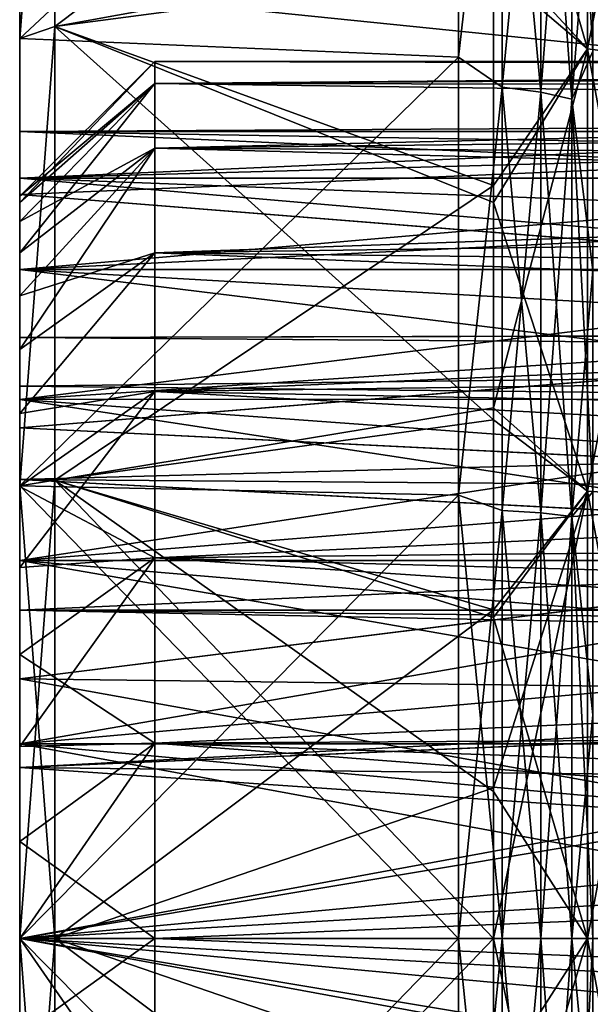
# Model space of a CAD drawing. Header units: metres. Extents: x -62 to 300, y -109 to 109.
# Tile 408 of 656: x -61.74 to -57.52, y 75.81 to 83.11. Entities that reach past the tile are written whole.
import ezdxf

# ---------------------------------------------------------------- set-up
doc = ezdxf.new("R2010")
doc.units = ezdxf.units.M
doc.layers.add('solid_500635', color=7, linetype='CONTINUOUS')

msp = doc.modelspace()

# ---------------------------------------------------------------- linework, layer by layer
at = {"layer": 'solid_500635'}
for points in [[(-61.739399, 82.968979, 23.127787), (-61.478928, 83.057129, 24.620092), (-61.478928, 86.343056, 23.739632)], [(-61.739399, 82.968979, 23.127787), (-61.478928, 86.343056, 23.739632), (-61.739399, 86.205627, 22.229137)], [(-61.739399, 82.968979, -37.467197), (-61.478928, 86.343056, -38.079041), (-61.478928, 83.057129, -38.959503)], [(-61.739399, 86.205627, -36.56855), (-61.478928, 86.343056, -38.079041), (-61.739399, 82.968979, -37.467197)], [(-61.478928, 83.057129, -38.959503), (-61.478928, 86.343056, -38.079041), (-58.231422, 83.48745, -38.27755)], [(-61.478928, 86.343056, 23.739632), (-61.478928, 83.057129, 24.620092), (-58.231422, 85.508385, 23.400919)], [(-61.739399, 82.968979, 23.127787), (-61.739399, 86.205627, 22.229137), (-58.491894, 86.006348, 21.692024)], [(-61.739399, 86.205627, -36.56855), (-61.739399, 82.968979, -37.467197), (-58.491894, 86.006233, -36.031471)], [(-57.535633, 82.892502, -38.185001), (-58.231422, 85.311348, -37.798988), (-57.535633, 86.098373, -37.325993)], [(-57.535633, 86.098373, 22.986582), (-58.231422, 83.647987, 23.90061), (-57.535633, 82.892502, 23.845591)], [(-57.535633, 86.098373, 22.986582), (-57.535633, 82.892502, 23.845591), (-56.918392, 85.976959, 22.612925)], [(-57.535633, 86.098373, -37.325993), (-56.918392, 85.976959, -36.952335), (-56.918392, 82.810822, -37.800701)], [(-57.535633, 82.892502, -38.185001), (-57.535633, 86.098373, -37.325993), (-56.918392, 82.810822, -37.800701)], [(-61.739399, 82.968979, 23.127787), (-58.491894, 86.006348, 21.692024), (-58.491894, 82.831688, 22.571674)], [(-61.739399, 82.968979, -37.467197), (-58.491894, 82.831696, -36.911083), (-58.491894, 86.006233, -36.031471)], [(-58.16885, 85.678169, 21.69334), (-58.491894, 82.831688, 22.571674), (-58.491894, 86.006348, 21.692024)], [(-58.16885, 85.678169, -36.032753), (-58.491894, 86.006233, -36.031471), (-58.491894, 82.831696, -36.911083)], [(-57.535633, 82.892502, 23.845591), (-56.918392, 82.810822, 23.46129), (-56.918392, 85.976959, 22.612925)], [(-58.16885, 85.678169, 21.69334), (-58.16885, 82.609787, 22.515512), (-58.491894, 82.831688, 22.571674)], [(-58.16885, 82.609787, -36.854923), (-58.16885, 85.678169, -36.032753), (-58.491894, 82.831696, -36.911083)], [(-57.882275, 82.571861, 22.337086), (-58.16885, 82.609787, 22.515512), (-58.16885, 85.678169, 21.69334)], [(-57.882275, 85.621803, 21.519857), (-57.882275, 82.571861, 22.337086), (-58.16885, 85.678169, 21.69334)], [(-57.882275, 85.621803, -35.859268), (-58.16885, 85.678169, -36.032753), (-58.16885, 82.609787, -36.854923)], [(-57.882275, 82.571861, -36.676498), (-57.882275, 85.621803, -35.859268), (-58.16885, 82.609787, -36.854923)], [(-57.652737, 82.519798, 22.092131), (-57.882275, 82.571861, 22.337086), (-57.882275, 85.621803, 21.519857)], [(-57.652737, 85.544418, 21.281687), (-57.652737, 82.519798, 22.092131), (-57.882275, 85.621803, 21.519857)], [(-57.652737, 85.544418, -35.621098), (-57.882275, 85.621803, -35.859268), (-57.882275, 82.571861, -36.676498)], [(-57.652737, 82.519798, -36.431541), (-57.652737, 85.544418, -35.621098), (-57.882275, 82.571861, -36.676498)], [(-57.652737, 82.519798, -36.431541), (-57.496037, 84.482063, -35.631519), (-57.652737, 85.544418, -35.621098)], [(-57.652737, 85.544418, 21.281687), (-57.496037, 84.482094, 21.292097), (-57.496037, 82.875587, 21.705589)], [(-57.652737, 85.544418, 21.281687), (-57.496037, 82.875587, 21.705589), (-57.652737, 82.519798, 22.092131)], [(-61.478928, 83.057129, 24.620092), (-58.231422, 83.647987, 23.90061), (-58.231422, 85.508385, 23.400919)], [(-57.535633, 82.892502, -38.185001), (-58.231422, 83.48745, -38.27755), (-58.231422, 85.311348, -37.798988)], [(-57.652737, 82.519798, -36.431541), (-57.496037, 82.875595, -36.044998), (-57.496037, 84.482063, -35.631519)], [(-61.478928, 83.057129, 24.620092), (-58.231422, 81.879539, 24.266359), (-58.231422, 83.647987, 23.90061)], [(-57.535633, 82.892502, 23.845591), (-58.231422, 83.647987, 23.90061), (-58.231422, 81.879539, 24.266359)], [(-61.478928, 83.057129, -38.959503), (-58.231422, 83.48745, -38.27755), (-58.231422, 81.754822, -38.627651)], [(-57.535633, 82.892502, -38.185001), (-58.231422, 81.754822, -38.627651), (-58.231422, 83.48745, -38.27755)], [(-51.039402, 83.446915, -14.827853), (-51.039402, 82.265816, -15.779853), (-61.739399, 83.357323, -14.910357)], [(-51.039402, 82.264679, 1.441233), (-51.039402, 83.446053, 0.489246), (-61.739399, 83.357323, 0.570947)], [(-61.739399, 83.357323, 0.570947), (-61.739399, 82.280922, -7.896363), (-61.739399, 82.280922, -6.443048)], [(-61.739399, 81.814384, -16.075552), (-61.739399, 82.280922, -7.896363), (-61.739399, 83.357323, 0.570947)], [(-61.739399, 83.357323, 0.570947), (-61.739399, 82.280922, -6.443048), (-61.739399, 81.933578, -5.033514)], [(-61.739399, 83.357323, 0.570947), (-61.739399, 81.933578, -5.033514), (-61.739399, 81.814384, 1.736141)], [(-51.039402, 82.264679, 1.441233), (-61.739399, 83.357323, 0.570947), (-61.739399, 81.814384, 1.736141)], [(-61.739399, 81.814384, -16.075552), (-61.739399, 83.357323, 0.570947), (-61.739399, 83.357323, -14.910357)], [(-51.039402, 82.265816, -15.779853), (-61.739399, 81.814384, -16.075552), (-61.739399, 83.357323, -14.910357)], [(-61.739399, 79.654152, 23.671227), (-61.478928, 79.697174, 25.152256), (-61.478928, 83.057129, 24.620092)], [(-61.739399, 79.654152, 23.671227), (-61.478928, 83.057129, 24.620092), (-61.739399, 82.968979, 23.127787)], [(-61.739399, 79.654152, -38.010635), (-61.478928, 83.057129, -38.959503), (-61.478928, 79.697174, -39.491669)], [(-61.739399, 82.968979, -37.467197), (-61.478928, 83.057129, -38.959503), (-61.739399, 79.654152, -38.010635)], [(-61.478928, 83.057129, -38.959503), (-58.231422, 81.754822, -38.627651), (-58.231422, 80.142578, -38.865005)], [(-61.478928, 79.697174, -39.491669), (-61.478928, 83.057129, -38.959503), (-58.231422, 80.142578, -38.865005)], [(-61.478928, 83.057129, 24.620092), (-61.478928, 79.697174, 25.152256), (-58.231422, 81.879539, 24.266359)], [(-61.739399, 79.654152, 23.671227), (-61.739399, 82.968979, 23.127787), (-58.491894, 82.831688, 22.571674)], [(-61.739399, 82.968979, -37.467197), (-61.739399, 79.654152, -38.010635), (-58.491894, 82.831696, -36.911083)], [(-57.535633, 79.61441, -38.704201), (-58.231422, 81.754822, -38.627651), (-57.535633, 82.892502, -38.185001)], [(-57.535633, 82.892502, 23.845591), (-58.231422, 81.879539, 24.266359), (-58.231422, 80.233055, 24.514494)], [(-57.535633, 82.892502, 23.845591), (-58.231422, 80.233055, 24.514494), (-57.535633, 79.61441, 24.36479)], [(-57.535633, 82.892502, 23.845591), (-57.535633, 79.61441, 24.36479), (-56.918392, 82.810822, 23.46129)], [(-57.535633, 82.892502, -38.185001), (-56.918392, 82.810822, -37.800701), (-56.918392, 79.573341, -38.313465)], [(-57.535633, 79.61441, -38.704201), (-57.535633, 82.892502, -38.185001), (-56.918392, 79.573341, -38.313465)], [(-61.739399, 79.654152, -38.010635), (-58.491894, 79.585312, -37.442123), (-58.491894, 82.831696, -36.911083)], [(-61.739399, 79.654152, 23.671227), (-58.491894, 82.831688, 22.571674), (-58.491894, 79.585304, 23.102713)], [(-58.16885, 82.609787, -36.854923), (-58.491894, 82.831696, -36.911083), (-58.491894, 79.585312, -37.442123)], [(-58.16885, 82.609787, 22.515512), (-58.491894, 79.585304, 23.102713), (-58.491894, 82.831688, 22.571674)], [(-57.652737, 82.519798, -36.431541), (-57.496037, 81.250092, -36.367611), (-57.496037, 82.875595, -36.044998)], [(-57.652737, 82.519798, 22.092131), (-57.496037, 82.875587, 21.705589), (-57.496037, 81.250092, 22.028202)], [(-60.739399, 82.800003, -7.169705), (-61.739399, 81.799904, -7.169705), (-61.739399, 81.75293, -6.452174)], [(-60.739399, 82.800003, -7.169705), (-60.739399, 82.637032, -8.616092), (-61.739399, 81.799904, -7.169705)], [(-60.739399, 82.637032, -5.72332), (-60.739399, 82.800003, -7.169705), (-61.739399, 81.75293, -6.452174)], [(-60.739399, 82.637032, -5.72332), (-41.739399, 82.75251, -6.385824), (-41.739399, 82.800003, -7.169705)], [(-60.739399, 82.800003, -7.169705), (-41.739399, 82.800003, -7.169705), (-41.739399, 82.75251, -7.953587)], [(-60.739399, 82.637032, -5.72332), (-41.739399, 82.800003, -7.169705), (-60.739399, 82.800003, -7.169705)], [(-60.739399, 82.800003, -7.169705), (-41.739399, 82.75251, -7.953587), (-60.739399, 82.637032, -8.616092)], [(-60.739399, 82.637032, -5.72332), (-41.739399, 82.611015, -5.614098), (-41.739399, 82.75251, -6.385824)], [(-60.739399, 82.637032, -8.616092), (-41.739399, 82.75251, -7.953587), (-41.739399, 82.611015, -8.725313)], [(-57.535633, 79.61441, 24.36479), (-56.918392, 79.573341, 23.974056), (-56.918392, 82.810822, 23.46129)], [(-60.739399, 82.637032, -8.616092), (-61.739399, 81.612648, -8.592953), (-61.739399, 81.75293, -7.887237)], [(-60.739399, 82.637032, -8.616092), (-60.739399, 82.156296, -9.98995), (-61.739399, 81.612648, -8.592953)], [(-60.739399, 82.637032, -8.616092), (-61.739399, 81.75293, -7.887237), (-61.739399, 81.799904, -7.169705)], [(-60.739399, 82.637032, -5.72332), (-61.739399, 81.75293, -6.452174), (-61.739399, 81.612648, -5.746458)], [(-60.739399, 82.637032, -5.72332), (-61.739399, 81.612648, -5.746458), (-61.739399, 81.381187, -5.06464)], [(-60.739399, 82.156296, -4.349461), (-60.739399, 82.637032, -5.72332), (-61.739399, 81.381187, -5.06464)], [(-60.739399, 82.156296, -4.349461), (-41.739399, 82.611015, -5.614098), (-60.739399, 82.637032, -5.72332)], [(-60.739399, 82.637032, -8.616092), (-41.739399, 82.611015, -8.725313), (-41.739399, 82.377663, -9.474291)], [(-60.739399, 82.637032, -8.616092), (-41.739399, 82.377663, -9.474291), (-60.739399, 82.156296, -9.98995)], [(-60.739399, 82.156296, -4.349461), (-41.739399, 82.377663, -4.86512), (-41.739399, 82.611015, -5.614098)], [(-58.16885, 82.609787, 22.515512), (-58.16885, 79.472275, 23.012445), (-58.491894, 79.585304, 23.102713)], [(-58.16885, 79.472275, -37.351856), (-58.16885, 82.609787, -36.854923), (-58.491894, 79.585312, -37.442123)], [(-57.882275, 79.453201, 22.831034), (-58.16885, 79.472275, 23.012445), (-58.16885, 82.609787, 22.515512)], [(-57.882275, 82.571861, 22.337086), (-57.882275, 79.453201, 22.831034), (-58.16885, 82.609787, 22.515512)], [(-57.882275, 82.571861, -36.676498), (-58.16885, 82.609787, -36.854923), (-58.16885, 79.472275, -37.351856)], [(-57.882275, 79.453201, -37.170444), (-57.882275, 82.571861, -36.676498), (-58.16885, 79.472275, -37.351856)], [(-57.652737, 79.427025, 22.581978), (-57.882275, 79.453201, 22.831034), (-57.882275, 82.571861, 22.337086)], [(-57.652737, 82.519798, 22.092131), (-57.652737, 79.427025, 22.581978), (-57.882275, 82.571861, 22.337086)], [(-57.652737, 82.519798, -36.431541), (-57.882275, 82.571861, -36.676498), (-57.882275, 79.453201, -37.170444)], [(-57.652737, 79.427025, -36.921387), (-57.652737, 82.519798, -36.431541), (-57.882275, 79.453201, -37.170444)], [(-57.652737, 79.427025, -36.921387), (-57.496037, 81.250092, -36.367611), (-57.652737, 82.519798, -36.431541)], [(-57.652737, 82.519798, 22.092131), (-57.496037, 81.250092, 22.028202), (-57.496037, 79.608795, 22.259415)], [(-57.652737, 82.519798, 22.092131), (-57.496037, 79.608795, 22.259415), (-57.652737, 79.427025, 22.581978)], [(-61.739399, 82.280922, -7.896363), (-53.914402, 82.324997, -7.169705), (-53.914402, 82.281075, -6.443472)], [(-61.739399, 82.280922, -7.896363), (-53.914402, 82.281075, -7.895939), (-53.914402, 82.324997, -7.169705)], [(-60.739399, 82.156296, -4.349461), (-41.739399, 82.055573, -4.149231), (-41.739399, 82.377663, -4.86512)], [(-60.739399, 82.156296, -9.98995), (-41.739399, 82.377663, -9.474291), (-41.739399, 82.055573, -10.190179)], [(-61.739399, 82.280922, -6.443048), (-53.914402, 82.281075, -6.443472), (-53.914402, 82.149925, -5.727829)], [(-61.739399, 82.280922, -6.443048), (-61.739399, 82.280922, -7.896363), (-53.914402, 82.281075, -6.443472)], [(-61.739399, 81.933578, -9.305897), (-53.914402, 82.149925, -8.611583), (-53.914402, 82.281075, -7.895939)], [(-61.739399, 82.280922, -7.896363), (-61.739399, 81.933578, -9.305897), (-53.914402, 82.281075, -7.895939)], [(-61.739399, 82.280922, -6.443048), (-53.914402, 82.149925, -5.727829), (-53.914402, 81.933472, -5.033211)], [(-61.739399, 81.933578, -5.033514), (-61.739399, 82.280922, -6.443048), (-53.914402, 81.933472, -5.033211)], [(-61.739399, 81.814384, -16.075552), (-61.739399, 81.933578, -9.305897), (-61.739399, 82.280922, -7.896363)], [(-51.039402, 82.265816, -15.779853), (-51.039402, 80.958092, -16.552021), (-61.739399, 81.814384, -16.075552)], [(-51.039402, 80.956665, 2.213316), (-51.039402, 82.264679, 1.441233), (-61.739399, 81.814384, 1.736141)], [(-60.739399, 82.156296, -9.98995), (-61.739399, 81.06292, -9.919934), (-61.739399, 81.381187, -9.274772)], [(-60.739399, 82.156296, -9.98995), (-60.739399, 81.381905, -11.222389), (-61.739399, 81.06292, -9.919934)], [(-60.739399, 82.156296, -9.98995), (-61.739399, 81.381187, -9.274772), (-61.739399, 81.612648, -8.592953)], [(-60.739399, 82.156296, -4.349461), (-61.739399, 81.381187, -5.06464), (-61.739399, 81.06292, -4.419477)], [(-60.739399, 82.156296, -4.349461), (-61.739399, 81.06292, -4.419477), (-61.739399, 80.663422, -3.821644)], [(-60.739399, 81.381905, -3.117022), (-60.739399, 82.156296, -4.349461), (-61.739399, 80.663422, -3.821644)], [(-61.739399, 81.933578, -9.305897), (-53.914402, 81.933472, -9.3062), (-53.914402, 82.149925, -8.611583)], [(-60.739399, 81.381905, -3.117022), (-41.739399, 82.055573, -4.149231), (-60.739399, 82.156296, -4.349461)], [(-60.739399, 82.156296, -9.98995), (-41.739399, 82.055573, -10.190179), (-41.739399, 81.649162, -10.862424)], [(-60.739399, 82.156296, -9.98995), (-41.739399, 81.649162, -10.862424), (-60.739399, 81.381905, -11.222389)], [(-60.739399, 81.381905, -3.117022), (-41.739399, 81.649162, -3.476987), (-41.739399, 82.055573, -4.149231)], [(-61.739399, 81.933578, -5.033514), (-53.914402, 81.634872, -4.369748), (-53.914402, 81.258476, -3.747115)], [(-61.739399, 81.25843, -3.747273), (-61.739399, 81.933578, -5.033514), (-53.914402, 81.258476, -3.747115)], [(-61.739399, 81.933578, -5.033514), (-53.914402, 81.933472, -5.033211), (-53.914402, 81.634872, -4.369748)], [(-61.739399, 81.933578, -9.305897), (-61.739399, 81.25843, -10.592138), (-53.914402, 81.933472, -9.3062)], [(-61.739399, 81.814384, -16.075552), (-61.739399, 81.25843, -10.592138), (-61.739399, 81.933578, -9.305897)], [(-61.739399, 81.814384, 1.736141), (-61.739399, 81.933578, -5.033514), (-61.739399, 81.25843, -3.747273)], [(-61.739399, 81.25843, -10.592138), (-53.914402, 81.634872, -9.969663), (-53.914402, 81.933472, -9.3062)], [(-61.478928, 79.697174, 25.152256), (-58.231422, 80.233055, 24.514494), (-58.231422, 81.879539, 24.266359)], [(-61.739399, 80.083534, -16.937401), (-61.739399, 81.25843, -10.592138), (-61.739399, 81.814384, -16.075552)], [(-61.739399, 81.814384, 1.736141), (-61.739399, 81.25843, -3.747273), (-61.739399, 80.29493, -2.659635)], [(-61.739399, 81.814384, 1.736141), (-61.739399, 80.29493, -2.659635), (-61.739399, 80.083534, 2.59799)], [(-51.039402, 80.956665, 2.213316), (-61.739399, 81.814384, 1.736141), (-61.739399, 80.083534, 2.59799)], [(-51.039402, 80.958092, -16.552021), (-61.739399, 80.083534, -16.937401), (-61.739399, 81.814384, -16.075552)], [(-61.739399, 81.75293, -6.452174), (-61.739399, 81.799904, -7.169705), (-61.739399, 81.75293, -7.887237)], [(-61.739399, 81.75293, -6.452174), (-61.739399, 81.75293, -7.887237), (-61.739399, 81.612648, -8.592953)], [(-61.739399, 81.612648, -5.746458), (-61.739399, 81.75293, -6.452174), (-61.739399, 81.612648, -8.592953)], [(-57.535633, 79.61441, -38.704201), (-58.231422, 80.142578, -38.865005), (-58.231422, 81.754822, -38.627651)], [(-60.739399, 81.381905, -3.117022), (-41.739399, 81.165108, -2.859291), (-41.739399, 81.649162, -3.476987)], [(-60.739399, 81.381905, -11.222389), (-41.739399, 81.649162, -10.862424), (-41.739399, 81.165108, -11.48012)], [(-61.739399, 81.25843, -10.592138), (-53.914402, 81.258476, -10.592296), (-53.914402, 81.634872, -9.969663)], [(-61.739399, 81.612648, -5.746458), (-61.739399, 81.612648, -8.592953), (-61.739399, 81.381187, -9.274772)], [(-61.739399, 81.381187, -5.06464), (-61.739399, 81.612648, -5.746458), (-61.739399, 81.381187, -9.274772)], [(-60.739399, 81.381905, -11.222389), (-61.739399, 80.189323, -11.058479), (-61.739399, 80.663422, -10.517767)], [(-60.739399, 81.381905, -11.222389), (-60.739399, 80.352684, -12.25161), (-61.739399, 80.189323, -11.058479)], [(-60.739399, 81.381905, -11.222389), (-61.739399, 80.663422, -10.517767), (-61.739399, 81.06292, -9.919934)], [(-60.739399, 81.381905, -3.117022), (-61.739399, 80.663422, -3.821644), (-61.739399, 80.189323, -3.280931)], [(-60.739399, 80.352684, -2.087801), (-60.739399, 81.381905, -3.117022), (-61.739399, 80.189323, -3.280931)], [(-61.739399, 81.381187, -5.06464), (-61.739399, 81.381187, -9.274772), (-61.739399, 81.06292, -9.919934)], [(-61.739399, 81.06292, -4.419477), (-61.739399, 81.381187, -5.06464), (-61.739399, 81.06292, -9.919934)], [(-60.739399, 80.352684, -2.087801), (-41.739399, 81.165108, -2.859291), (-60.739399, 81.381905, -3.117022)], [(-60.739399, 81.381905, -11.222389), (-41.739399, 81.165108, -11.48012), (-41.739399, 80.610413, -12.034811)], [(-60.739399, 81.381905, -11.222389), (-41.739399, 80.610413, -12.034811), (-60.739399, 80.352684, -12.25161)], [(-61.739399, 81.25843, -3.747273), (-53.914402, 81.258476, -3.747115), (-53.914402, 80.809776, -3.174392)], [(-61.739399, 80.29493, -11.679775), (-53.914402, 80.809776, -11.165019), (-53.914402, 81.258476, -10.592296)], [(-61.739399, 81.25843, -10.592138), (-61.739399, 80.29493, -11.679775), (-53.914402, 81.258476, -10.592296)], [(-61.739399, 81.25843, -3.747273), (-53.914402, 80.809776, -3.174392), (-53.914402, 80.295311, -2.659928)], [(-61.739399, 80.29493, -2.659635), (-61.739399, 81.25843, -3.747273), (-53.914402, 80.295311, -2.659928)], [(-61.739399, 80.083534, -16.937401), (-61.739399, 80.29493, -11.679775), (-61.739399, 81.25843, -10.592138)], [(-57.652737, 79.427025, -36.921387), (-57.496037, 79.608795, -36.598824), (-57.496037, 81.250092, -36.367611)], [(-60.739399, 80.352684, -2.087801), (-41.739399, 80.610413, -2.3046), (-41.739399, 81.165108, -2.859291)], [(-61.739399, 81.06292, -4.419477), (-61.739399, 81.06292, -9.919934), (-61.739399, 80.663422, -10.517767)], [(-61.739399, 80.754112, -7.810492), (-61.739399, 81.06292, -4.419477), (-61.739399, 80.663422, -10.517767)], [(-61.739399, 80.754112, -6.52892), (-61.739399, 80.663422, -3.821644), (-61.739399, 81.06292, -4.419477)], [(-61.739399, 80.754112, -7.810492), (-61.739399, 80.754112, -6.52892), (-61.739399, 81.06292, -4.419477)], [(-51.039402, 80.958092, -16.552021), (-51.039402, 79.554672, -17.126247), (-61.739399, 80.083534, -16.937401)], [(-51.039402, 79.552864, 2.787427), (-51.039402, 80.956665, 2.213316), (-61.739399, 80.083534, 2.59799)], [(-61.739399, 80.29493, -11.679775), (-53.914402, 80.295311, -11.679482), (-53.914402, 80.809776, -11.165019)], [(-43.339401, 80.800003, -7.169705), (-43.339401, 80.794876, -6.955062), (-61.739399, 80.754112, -7.810492)], [(-43.339401, 80.794876, -7.384348), (-43.339401, 80.800003, -7.169705), (-61.739399, 80.754112, -7.810492)], [(-61.739399, 80.754112, -7.810492), (-43.239399, 80.61763, -8.437579), (-43.239399, 80.794876, -7.384348)], [(-43.339401, 80.794876, -7.384348), (-61.739399, 80.754112, -7.810492), (-43.239399, 80.794876, -7.384348)], [(-43.339401, 80.794876, -6.955062), (-43.239399, 80.61763, -5.901832), (-61.739399, 80.754112, -6.52892)], [(-43.339401, 80.794876, -6.955062), (-61.739399, 80.754112, -6.52892), (-61.739399, 80.754112, -7.810492)], [(-61.739399, 80.393295, -9.038951), (-43.239399, 80.61763, -8.437579), (-61.739399, 80.754112, -7.810492)], [(-61.739399, 80.754112, -6.52892), (-43.239399, 80.61763, -5.901832), (-61.739399, 80.393295, -5.30046)], [(-61.739399, 80.393295, -9.038951), (-61.739399, 80.754112, -7.810492), (-61.739399, 80.663422, -10.517767)], [(-61.739399, 80.754112, -6.52892), (-61.739399, 80.393295, -5.30046), (-61.739399, 80.663422, -3.821644)], [(-61.739399, 80.393295, -9.038951), (-61.739399, 80.663422, -10.517767), (-61.739399, 80.189323, -11.058479)], [(-61.739399, 80.393295, -5.30046), (-61.739399, 80.189323, -3.280931), (-61.739399, 80.663422, -3.821644)], [(-61.739399, 80.393295, -9.038951), (-43.239399, 80.197113, -9.419705), (-43.239399, 80.61763, -8.437579)], [(-61.739399, 80.393295, -5.30046), (-43.239399, 80.61763, -5.901832), (-43.239399, 80.197113, -4.919705)], [(-60.739399, 80.352684, -2.087801), (-41.739399, 79.992722, -1.820546), (-41.739399, 80.610413, -2.3046)], [(-60.739399, 80.352684, -12.25161), (-41.739399, 80.610413, -12.034811), (-41.739399, 79.992722, -12.518865)], [(-61.739399, 79.701042, -10.116368), (-43.239399, 80.197113, -9.419705), (-61.739399, 80.393295, -9.038951)], [(-61.739399, 80.393295, -5.30046), (-43.239399, 80.197113, -4.919705), (-61.739399, 79.701042, -4.223043)], [(-61.739399, 79.701042, -10.116368), (-61.739399, 80.393295, -9.038951), (-61.739399, 80.189323, -11.058479)], [(-61.739399, 80.393295, -5.30046), (-61.739399, 79.701042, -4.223043), (-61.739399, 80.189323, -3.280931)], [(-60.739399, 80.352684, -12.25161), (-61.739399, 79.648308, -11.533054), (-61.739399, 80.189323, -11.058479)], [(-60.739399, 80.352684, -12.25161), (-60.739399, 79.120247, -13.026003), (-61.739399, 79.648308, -11.533054)], [(-60.739399, 80.352684, -2.087801), (-61.739399, 80.189323, -3.280931), (-61.739399, 79.648308, -2.806356)], [(-60.739399, 80.352684, -2.087801), (-61.739399, 79.648308, -2.806356), (-61.739399, 79.049652, -2.406399)], [(-60.739399, 79.120247, -1.313408), (-60.739399, 80.352684, -2.087801), (-61.739399, 79.049652, -2.406399)], [(-60.739399, 79.120247, -1.313408), (-41.739399, 79.992722, -1.820546), (-60.739399, 80.352684, -2.087801)], [(-60.739399, 80.352684, -12.25161), (-41.739399, 79.992722, -12.518865), (-41.739399, 79.320473, -12.925281)], [(-60.739399, 80.352684, -12.25161), (-41.739399, 79.320473, -12.925281), (-60.739399, 79.120247, -13.026003)], [(-61.739399, 80.29493, -2.659635), (-53.914402, 80.295311, -2.659928), (-53.914402, 79.722588, -2.211228)], [(-61.739399, 79.10038, -12.504282), (-53.914402, 79.722588, -12.128183), (-53.914402, 80.295311, -11.679482)], [(-61.739399, 80.29493, -11.679775), (-61.739399, 79.10038, -12.504282), (-53.914402, 80.295311, -11.679482)], [(-61.739399, 80.29493, -2.659635), (-53.914402, 79.722588, -2.211228), (-53.914402, 79.09996, -1.834833)], [(-61.739399, 79.10038, -1.835129), (-61.739399, 80.29493, -2.659635), (-53.914402, 79.09996, -1.834833)], [(-61.739399, 80.083534, -16.937401), (-61.739399, 79.10038, -12.504282), (-61.739399, 80.29493, -11.679775)], [(-61.739399, 80.083534, 2.59799), (-61.739399, 80.29493, -2.659635), (-61.739399, 79.10038, -1.835129)], [(-61.739399, 79.701042, -10.116368), (-43.239399, 79.556824, -10.274942), (-43.239399, 80.197113, -9.419705)], [(-61.739399, 79.701042, -4.223043), (-43.239399, 80.197113, -4.919705), (-43.239399, 79.556824, -4.064468)], [(-61.739399, 79.701042, -10.116368), (-61.739399, 80.189323, -11.058479), (-61.739399, 79.648308, -11.533054)], [(-61.739399, 79.701042, -4.223043), (-61.739399, 79.648308, -2.806356), (-61.739399, 80.189323, -3.280931)], [(-61.478928, 79.697174, 25.152256), (-58.231422, 78.735695, 24.664627), (-58.231422, 80.233055, 24.514494)], [(-57.535633, 79.61441, 24.36479), (-58.231422, 80.233055, 24.514494), (-58.231422, 78.735695, 24.664627)], [(-61.478928, 79.697174, -39.491669), (-58.231422, 80.142578, -38.865005), (-58.231422, 78.677528, -39.008434)], [(-57.535633, 79.61441, -38.704201), (-58.231422, 78.677528, -39.008434), (-58.231422, 80.142578, -38.865005)], [(-61.739399, 78.224144, -17.466415), (-61.739399, 79.10038, -12.504282), (-61.739399, 80.083534, -16.937401)], [(-61.739399, 80.083534, 2.59799), (-61.739399, 79.10038, -1.835129), (-61.739399, 78.224144, 3.127005)], [(-51.039402, 79.552864, 2.787427), (-61.739399, 80.083534, 2.59799), (-61.739399, 78.224144, 3.127005)], [(-51.039402, 79.554672, -17.126247), (-61.739399, 78.224144, -17.466415), (-61.739399, 80.083534, -16.937401)], [(-60.739399, 79.120247, -1.313408), (-41.739399, 79.320473, -1.414131), (-41.739399, 79.992722, -1.820546)], [(-61.739399, 79.10038, -12.504282), (-53.914402, 79.09996, -12.504578), (-53.914402, 79.722588, -12.128183)], [(-61.739399, 78.732544, -10.955489), (-43.239399, 79.556824, -10.274942), (-61.739399, 79.701042, -10.116368)], [(-61.739399, 79.701042, -4.223043), (-43.239399, 79.556824, -4.064468), (-43.239399, 78.733322, -3.384348)], [(-43.339401, 78.733322, -3.384348), (-61.739399, 79.701042, -4.223043), (-43.239399, 78.733322, -3.384348)], [(-61.739399, 79.701042, -10.116368), (-61.739399, 79.648308, -11.533054), (-61.739399, 79.049652, -11.933011)], [(-61.739399, 78.732544, -10.955489), (-61.739399, 79.701042, -10.116368), (-61.739399, 79.049652, -11.933011)], [(-61.739399, 79.701042, -4.223043), (-61.739399, 78.732544, -3.383921), (-61.739399, 79.648308, -2.806356)], [(-43.339401, 78.733322, -3.384348), (-61.739399, 78.732544, -3.383921), (-61.739399, 79.701042, -4.223043)], [(-61.739399, 79.654152, -38.010635), (-61.478928, 79.697174, -39.491669), (-61.478928, 76.300003, -39.669704)], [(-61.478928, 79.697174, 25.152256), (-61.739399, 76.300003, 23.853083), (-61.478928, 76.300003, 25.330294)], [(-61.739399, 79.654152, 23.671227), (-61.739399, 76.300003, 23.853083), (-61.478928, 79.697174, 25.152256)], [(-61.478928, 79.697174, -39.491669), (-58.231422, 76.300003, -39.097084), (-61.478928, 76.300003, -39.669704)], [(-61.478928, 79.697174, -39.491669), (-58.231422, 77.388184, -39.078533), (-58.231422, 76.300003, -39.097084)], [(-61.478928, 79.697174, 25.152256), (-61.478928, 76.300003, 25.330294), (-58.231422, 78.735695, 24.664627)], [(-61.478928, 79.697174, -39.491669), (-58.231422, 78.677528, -39.008434), (-58.231422, 77.388184, -39.078533)], [(-61.739399, 79.654152, -38.010635), (-61.478928, 76.300003, -39.669704), (-61.739399, 76.300003, -38.192493)], [(-61.739399, 79.654152, 23.671227), (-58.491894, 76.300003, 23.28046), (-61.739399, 76.300003, 23.853083)], [(-61.739399, 79.654152, 23.671227), (-58.491894, 79.585304, 23.102713), (-58.491894, 76.300003, 23.28046)], [(-61.739399, 79.654152, -38.010635), (-61.739399, 76.300003, -38.192493), (-58.491894, 79.585312, -37.442123)], [(-60.739399, 79.120247, -13.026003), (-61.739399, 79.049652, -11.933011), (-61.739399, 79.648308, -11.533054)], [(-61.739399, 78.732544, -3.383921), (-61.739399, 79.049652, -2.406399), (-61.739399, 79.648308, -2.806356)], [(-57.535633, 79.61441, 24.36479), (-58.231422, 77.416183, 24.738155), (-58.231422, 76.300003, 24.757671)], [(-57.535633, 79.61441, 24.36479), (-58.231422, 76.300003, 24.757671), (-57.535633, 76.300003, 24.53849)], [(-57.535633, 76.300003, -38.877903), (-58.231422, 78.677528, -39.008434), (-57.535633, 79.61441, -38.704201)], [(-57.535633, 79.61441, 24.36479), (-58.231422, 78.735695, 24.664627), (-58.231422, 77.416183, 24.738155)], [(-57.652737, 79.427025, -36.921387), (-57.496037, 77.956978, -36.737858), (-57.496037, 79.608795, -36.598824)], [(-57.652737, 79.427025, 22.581978), (-57.496037, 79.608795, 22.259415), (-57.496037, 77.95697, 22.398447)], [(-57.535633, 79.61441, 24.36479), (-57.535633, 76.300003, 24.53849), (-56.918392, 79.573341, 23.974056)], [(-57.535633, 79.61441, -38.704201), (-56.918392, 79.573341, -38.313465), (-56.918392, 76.300003, -38.485016)], [(-57.535633, 76.300003, -38.877903), (-57.535633, 79.61441, -38.704201), (-56.918392, 76.300003, -38.485016)], [(-58.491894, 79.585312, -37.442123), (-61.739399, 76.300003, -38.192493), (-58.491894, 76.300003, -37.619869)], [(-43.339401, 78.733322, -10.955063), (-43.239399, 79.556824, -10.274942), (-61.739399, 78.732544, -10.955489)], [(-51.039402, 79.554672, -17.126247), (-51.039402, 78.091423, -17.490385), (-61.739399, 78.224144, -17.466415)], [(-51.039402, 78.089882, 3.151242), (-51.039402, 79.552864, 2.787427), (-61.739399, 78.224144, 3.127005)], [(-58.16885, 79.472275, -37.351856), (-58.491894, 79.585312, -37.442123), (-58.491894, 76.300003, -37.619869)], [(-58.16885, 76.300003, 23.178698), (-58.491894, 76.300003, 23.28046), (-58.491894, 79.585304, 23.102713)], [(-58.16885, 79.472275, 23.012445), (-58.16885, 76.300003, 23.178698), (-58.491894, 79.585304, 23.102713)], [(-57.535633, 76.300003, 24.53849), (-56.918392, 76.300003, 24.145605), (-56.918392, 79.573341, 23.974056)], [(-58.16885, 79.472275, -37.351856), (-58.491894, 76.300003, -37.619869), (-58.16885, 76.300003, -37.518108)], [(-57.882275, 79.453201, -37.170444), (-58.16885, 79.472275, -37.351856), (-58.16885, 76.300003, -37.518108)], [(-58.16885, 79.472275, 23.012445), (-57.882275, 76.300003, 22.996286), (-58.16885, 76.300003, 23.178698)], [(-57.882275, 79.453201, 22.831034), (-57.882275, 76.300003, 22.996286), (-58.16885, 79.472275, 23.012445)], [(-57.882275, 79.453201, -37.170444), (-58.16885, 76.300003, -37.518108), (-57.882275, 76.300003, -37.335697)], [(-57.652737, 79.427025, -36.921387), (-57.882275, 79.453201, -37.170444), (-57.882275, 76.300003, -37.335697)], [(-57.882275, 79.453201, 22.831034), (-57.652737, 76.300003, 22.745857), (-57.882275, 76.300003, 22.996286)], [(-57.652737, 79.427025, 22.581978), (-57.652737, 76.300003, 22.745857), (-57.882275, 79.453201, 22.831034)], [(-57.652737, 79.427025, -36.921387), (-57.882275, 76.300003, -37.335697), (-57.652737, 76.300003, -37.08527)], [(-57.652737, 79.427025, 22.581978), (-57.496037, 77.95697, 22.398447), (-57.496037, 76.300003, 22.444836)], [(-57.652737, 79.427025, 22.581978), (-57.496037, 76.300003, 22.444836), (-57.652737, 76.300003, 22.745857)], [(-57.652737, 79.427025, -36.921387), (-57.652737, 76.300003, -37.08527), (-57.496037, 77.956978, -36.737858)], [(-60.739399, 79.120247, -1.313408), (-41.739399, 78.604584, -1.092041), (-41.739399, 79.320473, -1.414131)], [(-60.739399, 79.120247, -13.026003), (-41.739399, 79.320473, -12.925281), (-41.739399, 78.604584, -13.247371)], [(-60.739399, 79.120247, -13.026003), (-61.739399, 78.404503, -12.251058), (-61.739399, 79.049652, -11.933011)], [(-60.739399, 79.120247, -13.026003), (-60.739399, 77.746384, -13.506737), (-61.739399, 78.404503, -12.251058)], [(-60.739399, 79.120247, -1.313408), (-61.739399, 79.049652, -2.406399), (-61.739399, 78.404503, -2.088353)], [(-60.739399, 79.120247, -1.313408), (-61.739399, 78.404503, -2.088353), (-61.739399, 77.72364, -1.857245)], [(-60.739399, 77.746384, -0.832674), (-60.739399, 79.120247, -1.313408), (-61.739399, 77.72364, -1.857245)], [(-61.739399, 79.10038, -1.835129), (-53.914402, 78.436493, -1.536233), (-53.914402, 77.741875, -1.319781)], [(-61.739399, 77.741562, -1.319825), (-61.739399, 79.10038, -1.835129), (-53.914402, 77.741875, -1.319781)], [(-61.739399, 79.10038, -1.835129), (-53.914402, 79.09996, -1.834833), (-53.914402, 78.436493, -1.536233)], [(-61.739399, 79.10038, -12.504282), (-61.739399, 77.741562, -13.019587), (-53.914402, 79.09996, -12.504578)], [(-61.739399, 78.224144, -17.466415), (-61.739399, 77.741562, -13.019587), (-61.739399, 79.10038, -12.504282)], [(-61.739399, 78.224144, 3.127005), (-61.739399, 79.10038, -1.835129), (-61.739399, 77.741562, -1.319825)], [(-61.739399, 77.741562, -13.019587), (-53.914402, 78.436493, -12.803179), (-53.914402, 79.09996, -12.504578)], [(-60.739399, 77.746384, -0.832674), (-41.739399, 78.604584, -1.092041), (-60.739399, 79.120247, -1.313408)], [(-60.739399, 79.120247, -13.026003), (-41.739399, 78.604584, -13.247371), (-41.739399, 77.855606, -13.48072)], [(-60.739399, 79.120247, -13.026003), (-41.739399, 77.855606, -13.48072), (-60.739399, 77.746384, -13.506737)], [(-61.739399, 78.732544, -10.955489), (-61.739399, 79.049652, -11.933011), (-61.739399, 78.404503, -12.251058)], [(-61.739399, 78.732544, -3.383921), (-61.739399, 78.404503, -2.088353), (-61.739399, 79.049652, -2.406399)], [(-43.339401, 78.733322, -3.384348), (-43.339401, 78.549706, -3.272423), (-61.739399, 78.732544, -3.383921)], [(-43.339401, 78.549706, -11.066988), (-43.339401, 78.733322, -10.955063), (-61.739399, 78.732544, -10.955489)], [(-61.739399, 78.732544, -10.955489), (-61.739399, 78.404503, -12.251058), (-61.739399, 77.72364, -12.482166)], [(-61.739399, 77.568016, -11.487272), (-61.739399, 78.732544, -10.955489), (-61.739399, 77.72364, -12.482166)], [(-61.739399, 78.732544, -3.383921), (-61.739399, 77.568016, -2.852139), (-61.739399, 78.404503, -2.088353)], [(-43.339401, 78.361549, -3.169705), (-61.739399, 77.568016, -2.852139), (-61.739399, 78.732544, -3.383921)], [(-43.339401, 78.549706, -3.272423), (-43.339401, 78.361549, -3.169705), (-61.739399, 78.732544, -3.383921)], [(-43.339401, 78.549706, -11.066988), (-61.739399, 78.732544, -10.955489), (-61.739399, 77.568016, -11.487272)], [(-58.231422, 77.416183, 24.738155), (-58.231422, 78.735695, 24.664627), (-61.478928, 76.300003, 25.330294)], [(-57.535633, 76.300003, -38.877903), (-58.231422, 77.388184, -39.078533), (-58.231422, 78.677528, -39.008434)], [(-60.739399, 77.746384, -0.832674), (-41.739399, 77.855606, -0.858692), (-41.739399, 78.604584, -1.092041)], [(-43.339401, 78.361549, -11.169705), (-43.339401, 78.549706, -11.066988), (-61.739399, 77.568016, -11.487272)], [(-61.739399, 77.741562, -13.019587), (-53.914402, 77.741875, -13.019629), (-53.914402, 78.436493, -12.803179)], [(-60.739399, 77.746384, -13.506737), (-61.739399, 77.72364, -12.482166), (-61.739399, 78.404503, -12.251058)], [(-61.739399, 77.568016, -2.852139), (-61.739399, 77.72364, -1.857245), (-61.739399, 78.404503, -2.088353)], [(-43.339401, 78.361549, -3.169705), (-43.239399, 77.360855, -2.796602), (-61.739399, 77.568016, -2.852139)], [(-61.739399, 77.568016, -11.487272), (-43.239399, 77.360855, -11.542809), (-43.239399, 78.361549, -11.169705)], [(-43.339401, 78.361549, -11.169705), (-61.739399, 77.568016, -11.487272), (-43.239399, 78.361549, -11.169705)], [(-61.739399, 78.224144, 3.127005), (-61.739399, 77.741562, -1.319825), (-61.739399, 76.300003, -1.144705)], [(-61.739399, 78.224144, 3.127005), (-61.739399, 76.300003, -1.144705), (-61.739399, 76.300003, 3.305295)], [(-61.739399, 76.300003, -17.644705), (-61.739399, 77.741562, -13.019587), (-61.739399, 78.224144, -17.466415)], [(-51.039402, 78.089882, 3.151242), (-61.739399, 78.224144, 3.127005), (-61.739399, 76.300003, 3.305295)], [(-51.039402, 76.300003, -17.644705), (-61.739399, 76.300003, -17.644705), (-61.739399, 78.224144, -17.466415)], [(-51.039402, 78.091423, -17.490385), (-51.039402, 76.300003, -17.644705), (-61.739399, 78.224144, -17.466415)], [(-51.039402, 76.300003, 3.305295), (-51.039402, 78.089882, 3.151242), (-61.739399, 76.300003, 3.305295)], [(-57.652737, 76.300003, -37.08527), (-57.496037, 76.300003, -36.784248), (-57.496037, 77.956978, -36.737858)], [(-60.739399, 77.746384, -0.832674), (-41.739399, 77.084396, -0.717233), (-41.739399, 77.855606, -0.858692)], [(-60.739399, 77.746384, -13.506737), (-41.739399, 77.855606, -13.48072), (-41.739399, 77.084396, -13.622178)], [(-60.739399, 77.746384, -13.506737), (-61.739399, 77.018707, -12.622523), (-61.739399, 77.72364, -12.482166)], [(-60.739399, 77.746384, -13.506737), (-60.739399, 76.300003, -13.669705), (-61.739399, 77.018707, -12.622523)], [(-60.739399, 77.746384, -0.832674), (-61.739399, 77.72364, -1.857245), (-61.739399, 77.018707, -1.716887)], [(-60.739399, 77.746384, -0.832674), (-61.739399, 77.018707, -1.716887), (-61.739399, 76.300003, -1.669706)], [(-60.739399, 77.746384, -0.832674), (-61.739399, 76.300003, -1.669706), (-60.739399, 76.300003, -0.669705)], [(-61.739399, 77.741562, -1.319825), (-53.914402, 77.741875, -1.319781), (-53.914402, 77.02623, -1.188635)], [(-61.739399, 76.300003, -13.194705), (-53.914402, 77.02623, -13.150777), (-53.914402, 77.741875, -13.019629)], [(-61.739399, 77.741562, -13.019587), (-61.739399, 76.300003, -13.194705), (-53.914402, 77.741875, -13.019629)], [(-61.739399, 77.741562, -1.319825), (-53.914402, 76.300003, -1.144705), (-61.739399, 76.300003, -1.144705)], [(-61.739399, 77.741562, -1.319825), (-53.914402, 77.02623, -1.188635), (-53.914402, 76.300003, -1.144705)], [(-61.739399, 76.300003, -17.644705), (-61.739399, 76.300003, -13.194705), (-61.739399, 77.741562, -13.019587)], [(-61.739399, 77.568016, -11.487272), (-61.739399, 77.72364, -12.482166), (-61.739399, 77.018707, -12.622523)], [(-61.739399, 77.568016, -2.852139), (-61.739399, 77.018707, -1.716887), (-61.739399, 77.72364, -1.857245)], [(-60.739399, 77.746384, -0.832674), (-60.739399, 76.300003, -0.669705), (-41.739399, 77.084396, -0.717233)], [(-60.739399, 77.746384, -13.506737), (-41.739399, 76.300003, -13.669705), (-60.739399, 76.300003, -13.669705)], [(-60.739399, 77.746384, -13.506737), (-41.739399, 77.084396, -13.622178), (-41.739399, 76.300003, -13.669705)], [(-61.739399, 77.568016, -2.852139), (-43.239399, 77.360855, -2.796602), (-43.239399, 76.300003, -2.669705)], [(-61.739399, 77.568016, -2.852139), (-43.239399, 76.300003, -2.669705), (-61.739399, 76.300003, -2.669705)], [(-61.739399, 77.568016, -11.487272), (-61.739399, 76.300003, -11.669705), (-43.239399, 77.360855, -11.542809)], [(-61.739399, 77.568016, -2.852139), (-61.739399, 76.300003, -2.669705), (-61.739399, 77.018707, -1.716887)], [(-61.739399, 77.568016, -11.487272), (-61.739399, 76.300003, -12.669705), (-61.739399, 76.300003, -11.669705)], [(-61.739399, 77.568016, -11.487272), (-61.739399, 77.018707, -12.622523), (-61.739399, 76.300003, -12.669705)], [(-61.739399, 76.300003, -11.669705), (-43.239399, 76.300003, -11.669705), (-43.239399, 77.360855, -11.542809)], [(-58.231422, 77.416183, 24.738155), (-61.478928, 76.300003, 25.330294), (-58.231422, 76.300003, 24.757671)], [(-57.535633, 76.300003, -38.877903), (-58.231422, 76.300003, -39.097084), (-58.231422, 77.388184, -39.078533)], [(-41.739399, 77.084396, -0.717233), (-60.739399, 76.300003, -0.669705), (-41.739399, 76.300003, -0.669705)], [(-61.739399, 76.300003, -13.194705), (-53.914402, 76.300003, -13.194705), (-53.914402, 77.02623, -13.150777)], [(-61.739399, 76.300003, -1.669706), (-61.739399, 77.018707, -1.716887), (-61.739399, 76.300003, -2.669705)], [(-60.739399, 76.300003, -13.669705), (-61.739399, 76.300003, -12.669705), (-61.739399, 77.018707, -12.622523)], [(-53.914402, 75.573769, -1.188635), (-61.739399, 76.300003, -1.144705), (-53.914402, 76.300003, -1.144705)], [(-61.739399, 74.858437, -1.319825), (-61.739399, 76.300003, 3.305295), (-61.739399, 76.300003, -1.144705)], [(-53.914402, 75.573769, -1.188635), (-53.914402, 74.858124, -1.319781), (-61.739399, 76.300003, -1.144705)], [(-61.739399, 74.858437, -1.319825), (-61.739399, 76.300003, -1.144705), (-53.914402, 74.858124, -1.319781)], [(-61.739399, 74.858437, -13.019587), (-53.914402, 76.300003, -13.194705), (-61.739399, 76.300003, -13.194705)], [(-61.739399, 74.858437, -13.019587), (-53.914402, 75.573769, -13.150777), (-53.914402, 76.300003, -13.194705)], [(-61.739399, 74.375862, -17.466415), (-61.739399, 76.300003, -13.194705), (-61.739399, 76.300003, -17.644705)], [(-61.739399, 74.375862, -17.466415), (-61.739399, 74.858437, -13.019587), (-61.739399, 76.300003, -13.194705)], [(-61.739399, 74.375862, 3.127005), (-51.039402, 76.300003, 3.305295), (-61.739399, 76.300003, 3.305295)], [(-61.739399, 74.375862, 3.127005), (-61.739399, 76.300003, 3.305295), (-61.739399, 74.858437, -1.319825)], [(-51.039402, 74.510117, -17.490652), (-61.739399, 76.300003, -17.644705), (-51.039402, 76.300003, -17.644705)], [(-51.039402, 74.510117, -17.490652), (-61.739399, 74.375862, -17.466415), (-61.739399, 76.300003, -17.644705)], [(-51.039402, 74.508575, 3.150974), (-51.039402, 76.300003, 3.305295), (-61.739399, 74.375862, 3.127005)], [(-61.739399, 76.300003, -38.192493), (-61.478928, 76.300003, -39.669704), (-61.478928, 72.902824, -39.491669)], [(-61.739399, 76.300003, -38.192493), (-61.478928, 72.902824, -39.491669), (-61.739399, 72.945847, -38.010635)], [(-61.739399, 72.945847, 23.671227), (-61.478928, 72.902824, 25.152256), (-61.478928, 76.300003, 25.330294)], [(-61.739399, 72.945847, 23.671227), (-61.478928, 76.300003, 25.330294), (-61.739399, 76.300003, 23.853083)], [(-61.739399, 72.945847, -38.010635), (-58.491894, 73.014694, -37.442123), (-58.491894, 76.300003, -37.619869)], [(-61.739399, 76.300003, -38.192493), (-61.739399, 72.945847, -38.010635), (-58.491894, 76.300003, -37.619869)], [(-61.739399, 76.300003, 23.853083), (-58.491894, 76.300003, 23.28046), (-58.491894, 73.014694, 23.102713)], [(-61.739399, 72.945847, 23.671227), (-61.739399, 76.300003, 23.853083), (-58.491894, 73.014694, 23.102713)], [(-61.739399, 76.300003, -2.669705), (-43.239399, 76.300003, -2.669705), (-43.239399, 75.239151, -2.796602)], [(-61.739399, 75.031982, -2.852139), (-61.739399, 76.300003, -2.669705), (-43.239399, 75.239151, -2.796602)], [(-61.739399, 75.031982, -11.487272), (-43.239399, 75.239151, -11.542809), (-43.239399, 76.300003, -11.669705)], [(-61.739399, 76.300003, -11.669705), (-61.739399, 75.031982, -11.487272), (-43.239399, 76.300003, -11.669705)], [(-61.739399, 76.300003, -1.669706), (-61.739399, 76.300003, -2.669705), (-61.739399, 75.031982, -2.852139)], [(-61.739399, 75.581291, -1.716887), (-61.739399, 76.300003, -1.669706), (-61.739399, 75.031982, -2.852139)], [(-61.739399, 75.581291, -12.622523), (-61.739399, 75.031982, -11.487272), (-61.739399, 76.300003, -11.669705)], [(-61.739399, 75.581291, -12.622523), (-61.739399, 76.300003, -11.669705), (-61.739399, 76.300003, -12.669705)], [(-60.739399, 74.853615, -13.506737), (-61.739399, 75.581291, -12.622523), (-61.739399, 76.300003, -12.669705)], [(-60.739399, 76.300003, -13.669705), (-60.739399, 74.853615, -13.506737), (-61.739399, 76.300003, -12.669705)], [(-60.739399, 76.300003, -0.669705), (-61.739399, 76.300003, -1.669706), (-61.739399, 75.581291, -1.716887)], [(-60.739399, 74.853615, -0.832674), (-60.739399, 76.300003, -0.669705), (-61.739399, 75.581291, -1.716887)], [(-61.478928, 72.902824, 25.152256), (-58.231422, 75.211815, 24.739122), (-58.231422, 76.300003, 24.757671)], [(-61.478928, 76.300003, 25.330294), (-61.478928, 72.902824, 25.152256), (-58.231422, 76.300003, 24.757671)], [(-61.478928, 76.300003, -39.669704), (-58.231422, 75.183815, -39.077564), (-58.231422, 73.864304, -39.00404)], [(-61.478928, 72.902824, -39.491669), (-61.478928, 76.300003, -39.669704), (-58.231422, 73.864304, -39.00404)], [(-61.478928, 76.300003, -39.669704), (-58.231422, 76.300003, -39.097084), (-58.231422, 75.183815, -39.077564)], [(-41.739399, 76.300003, -0.669705), (-60.739399, 76.300003, -0.669705), (-60.739399, 74.853615, -0.832674)], [(-41.739399, 75.515602, -0.717233), (-41.739399, 76.300003, -0.669705), (-60.739399, 74.853615, -0.832674)], [(-41.739399, 75.515602, -13.622178), (-60.739399, 74.853615, -13.506737), (-60.739399, 76.300003, -13.669705)], [(-41.739399, 76.300003, -13.669705), (-41.739399, 75.515602, -13.622178), (-60.739399, 76.300003, -13.669705)], [(-58.16885, 76.300003, -37.518108), (-58.491894, 76.300003, -37.619869), (-58.491894, 73.014694, -37.442123)], [(-58.16885, 73.127731, -37.351856), (-58.16885, 76.300003, -37.518108), (-58.491894, 73.014694, -37.442123)], [(-58.16885, 73.127731, 23.012445), (-58.491894, 73.014694, 23.102713), (-58.491894, 76.300003, 23.28046)], [(-58.16885, 76.300003, 23.178698), (-58.16885, 73.127731, 23.012445), (-58.491894, 76.300003, 23.28046)], [(-57.535633, 76.300003, 24.53849), (-58.231422, 76.300003, 24.757671), (-58.231422, 75.211815, 24.739122)], [(-57.535633, 76.300003, 24.53849), (-58.231422, 75.211815, 24.739122), (-58.231422, 73.92247, 24.669025)], [(-57.535633, 72.985588, 24.36479), (-57.535633, 76.300003, 24.53849), (-58.231422, 73.92247, 24.669025)], [(-57.535633, 72.985588, -38.704201), (-58.231422, 75.183815, -39.077564), (-58.231422, 76.300003, -39.097084)], [(-57.535633, 72.985588, -38.704201), (-58.231422, 76.300003, -39.097084), (-57.535633, 76.300003, -38.877903)], [(-57.882275, 76.300003, -37.335697), (-58.16885, 76.300003, -37.518108), (-58.16885, 73.127731, -37.351856)], [(-57.882275, 73.146797, -37.170444), (-57.882275, 76.300003, -37.335697), (-58.16885, 73.127731, -37.351856)], [(-57.882275, 73.146797, 22.831034), (-58.16885, 73.127731, 23.012445), (-58.16885, 76.300003, 23.178698)], [(-57.882275, 76.300003, 22.996286), (-57.882275, 73.146797, 22.831034), (-58.16885, 76.300003, 23.178698)], [(-57.652737, 76.300003, -37.08527), (-57.882275, 76.300003, -37.335697), (-57.882275, 73.146797, -37.170444)], [(-57.652737, 73.172974, -36.921387), (-57.652737, 76.300003, -37.08527), (-57.882275, 73.146797, -37.170444)], [(-57.652737, 73.172974, 22.581978), (-57.882275, 73.146797, 22.831034), (-57.882275, 76.300003, 22.996286)], [(-57.652737, 76.300003, 22.745857), (-57.652737, 73.172974, 22.581978), (-57.882275, 76.300003, 22.996286)], [(-57.652737, 73.172974, -36.921387), (-57.496037, 74.643028, -36.737858), (-57.496037, 76.300003, -36.784248)], [(-57.652737, 73.172974, -36.921387), (-57.496037, 76.300003, -36.784248), (-57.652737, 76.300003, -37.08527)], [(-57.652737, 76.300003, 22.745857), (-57.496037, 76.300003, 22.444836), (-57.496037, 74.643028, 22.398447)], [(-57.652737, 76.300003, 22.745857), (-57.496037, 74.643028, 22.398447), (-57.652737, 73.172974, 22.581978)], [(-57.535633, 72.985588, 24.36479), (-56.918392, 76.300003, 24.145605), (-57.535633, 76.300003, 24.53849)], [(-57.535633, 72.985588, 24.36479), (-56.918392, 73.026657, 23.974056), (-56.918392, 76.300003, 24.145605)], [(-56.918392, 73.026657, -38.313465), (-57.535633, 76.300003, -38.877903), (-56.918392, 76.300003, -38.485016)], [(-57.535633, 72.985588, -38.704201), (-57.535633, 76.300003, -38.877903), (-56.918392, 73.026657, -38.313465)]]:
    msp.add_3dface(points, dxfattribs=at)

doc.saveas('drawing.dxf')
